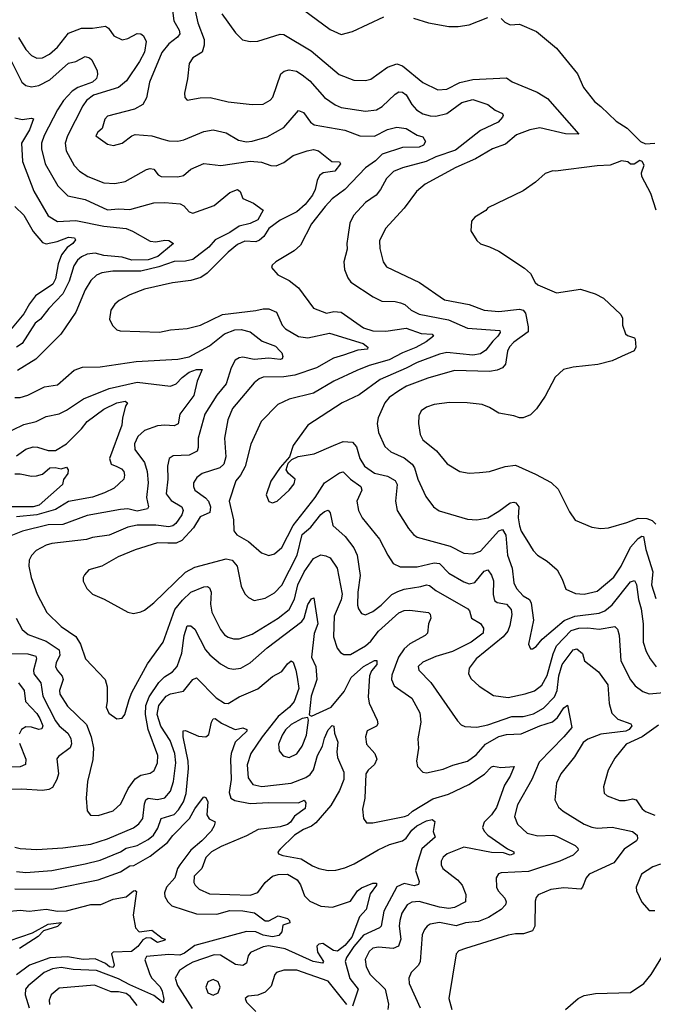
# Model space of a CAD drawing. Extents: x 1933546 to 2138868, y 524910 to 667279.
# Tile 272 of 466: x 2015562 to 2018977, y 637513 to 642821. Entities that reach past the tile are written whole.
import ezdxf

# ---------------------------------------------------------------- set-up
doc = ezdxf.new("R2010")
doc.units = 0

msp = doc.modelspace()

# ---------------------------------------------------------------- linework, layer by layer
at = {"layer": '0CON10XD'}
for points in [[(2016378.3, 642928.3), (2016392.2, 642815), (2016420.7, 642765), (2016424.6, 642745), (2016413.2, 642726.8), (2016365, 642691.1), (2016328.8, 642645), (2016260.8, 642485), (2016245, 642400), (2016225.4, 642364.6), (2016180.9, 642339.1), (2016035, 642301.1), (2016020, 642285), (2016005.7, 642235), (2015983.3, 642215), (2015972.9, 642195), (2016035, 642150.8), (2016067.3, 642142.7), (2016115, 642155.8), (2016165.6, 642194.4), (2016185, 642202.5), (2016275, 642195.6), (2016338.8, 642175), (2016365, 642167.3), (2016415, 642166.2), (2016446.4, 642173.6), (2016555, 642217.9), (2016605, 642228.2), (2016675, 642211.2), (2016741.1, 642171.1), (2016785, 642163.1), (2016815, 642166.2), (2016895, 642189.2), (2016985, 642240.3), (2017065, 642332.5), (2017091.7, 642321.7), (2017129.5, 642269.5), (2017149.2, 642255), (2017315, 642225.3), (2017395, 642194.6), (2017475, 642193.8), (2017545, 642228.8), (2017595, 642240.9), (2017645, 642234.5), (2017705, 642199.4), (2017735, 642190), (2017750, 642165), (2017738.8, 642145), (2017715, 642133.6), (2017625, 642132.1), (2017515, 642096.8), (2017479, 642061), (2017425, 642022.2), (2017314.5, 641905), (2017246.4, 641855), (2017207.7, 641815), (2017135, 641720.6), (2017076.2, 641605), (2017041.2, 641575), (2016942, 641515), (2016922.6, 641497.4), (2016918.8, 641485), (2016953.8, 641445), (2017015, 641415.6), (2017065, 641375.6), (2017145.6, 641265.6), (2017215, 641239.5), (2017255, 641248.9), (2017295, 641244.7), (2017415, 641160.3), (2017465, 641144.2), (2017535, 641142.3), (2017645, 641157.9), (2017725, 641129.4), (2017785, 641125.4), (2017792, 641115), (2017752.7, 641085), (2017696.2, 641053.8), (2017624.6, 641025.4), (2017553.2, 640986.8), (2017445, 640956.3), (2017379.3, 640930.7), (2017255, 640872.2), (2017145, 640808.2), (2017014.7, 640775.3), (2016952.7, 640747.3), (2016863.3, 640655), (2016807.3, 640532.7), (2016777, 640413), (2016751.8, 640365), (2016726.4, 640335)], [(2016504.2, 642885), (2016522, 642805), (2016555.3, 642715), (2016556, 642684), (2016545, 642646), (2016494.7, 642615.3), (2016475.5, 642585), (2016466.9, 642503.1), (2016450, 642425), (2016451.2, 642401.2), (2016465, 642388), (2016535, 642400), (2016588.7, 642401.3), (2016685, 642378.5), (2016815.6, 642364.4), (2016875, 642365.7), (2016912.6, 642387.4), (2016926.1, 642403.9), (2016969.9, 642530.1), (2016987, 642543), (2017015, 642550.5), (2017053.2, 642543.2), (2017084.7, 642524.7), (2017125, 642491.1), (2017205, 642401.8), (2017262, 642362), (2017295, 642347.7), (2017425, 642328.9), (2017485, 642335.4), (2017515, 642352.3), (2017585, 642420.4), (2017605, 642432.7), (2017625, 642429.6), (2017645, 642415.5), (2017675, 642363.3), (2017700.9, 642335), (2017734.4, 642314.4), (2017775, 642302.2), (2017805, 642301.2), (2017864.5, 642315.5), (2017945, 642374.7), (2018005, 642391.1), (2018085, 642364.3), (2018125, 642334), (2018163.8, 642315), (2018168.1, 642305), (2018164.4, 642295), (2018140.5, 642269.5), (2018045.7, 642224.3), (2017911.6, 642118.4), (2017805, 642082.3), (2017753.4, 642056.6), (2017625, 642022.5), (2017577.3, 642002.7), (2017538.2, 641965), (2017506.5, 641905), (2017484.1, 641875.9), (2017425, 641835.5), (2017361.1, 641765), (2017341.9, 641725), (2017329.8, 641650.2), (2017324.6, 641615), (2017327.8, 641585), (2017308.1, 641515), (2017311.9, 641475), (2017329.8, 641429.8), (2017347, 641407), (2017466.3, 641326.3), (2017513.7, 641303.7), (2017585, 641302.3), (2017615, 641295.4), (2017636.9, 641285), (2017672.2, 641255), (2017715, 641233.6), (2017873.9, 641203.9), (2017975, 641157.7), (2018149.5, 641145), (2018151.9, 641135), (2018139.4, 641115), (2018111.2, 641088.8), (2018075, 641040), (2018045, 641019.4), (2018005, 641013.6), (2017865, 641027.7), (2017825, 641018.4), (2017705, 640973.3), (2017645, 640942.2), (2017505, 640882.2), (2017391.9, 640798.1), (2017300.8, 640755), (2017114.3, 640635), (2017036.2, 640525), (2017015.9, 640464.1), (2016965, 640406.7), (2016915, 640333.8), (2016890.3, 640259.7), (2016905, 640223.3), (2016925, 640216.2), (2016948.8, 640225), (2017015, 640285.8), (2017041.1, 640318.9), (2017046.5, 640345), (2017011.5, 640375), (2016998.1, 640395), (2017009.2, 640430.8), (2017029.4, 640450.6), (2017062.7, 640467.3), (2017149.3, 640480.7), (2017253.5, 640526.5), (2017305, 640546.8), (2017355, 640543.1), (2017378.1, 640518.1), (2017395.2, 640455.2), (2017419.5, 640415), (2017475, 640375.9), (2017545, 640361.1), (2017586.4, 640336.4), (2017596.8, 640315), (2017587.9, 640225), (2017596.2, 640175), (2017657.7, 640077.7), (2017685, 640045.6), (2017705, 640032.5), (2017882.4, 639982.4), (2017955, 639946.2), (2018005, 639940.9), (2018045, 639956.9), (2018145, 640066), (2018165, 640072.5), (2018181.9, 640041.9), (2018191.2, 639935), (2018216, 639865), (2018224.6, 639785), (2018240.4, 639755), (2018275.6, 639715.6), (2018310, 639695), (2018319.2, 639675), (2018330.4, 639585), (2018304, 639454), (2018315, 639430), (2018325, 639430), (2018345, 639442), (2018378.2, 639481.8), (2018497.2, 639582.8), (2018554.5, 639605.5), (2018685, 639621.1), (2018715, 639634.8), (2018755, 639667.1), (2018855, 639790.6), (2018875, 639797.5), (2018886.8, 639776.8), (2018898, 639695), (2018911.9, 639645), (2018921.6, 639565), (2018921.8, 639465), (2018938.8, 639415), (2018960.4, 639375), (2018991.9, 639331.9)], [(2017092, 642875), (2017235, 642768), (2017295, 642741.2), (2017355, 642756.7), (2017525, 642836.7)], [(2016651.9, 642851.9), (2016725, 642750.8), (2016763.3, 642713.3), (2016805, 642704.3), (2016845, 642705.7), (2016965, 642743.8), (2016985, 642740.8), (2017132.4, 642652.4), (2017283.1, 642525), (2017362.5, 642495), (2017425, 642493.5), (2017455, 642500), (2017545, 642565.4), (2017595, 642582.3), (2017625, 642571.5), (2017735, 642482.9), (2017815, 642442.9), (2017865, 642446.1), (2017935, 642483.1), (2018005, 642498.4), (2018185, 642507.8), (2018216.8, 642486.8), (2018350.4, 642430.4), (2018406.6, 642396.6), (2018575.7, 642204.3), (2018504.6, 642205.4), (2018365, 642239), (2018312, 642228), (2018239.2, 642200.8), (2018180.5, 642149.5), (2018110.8, 642125), (2018018.3, 642071.7), (2017912.9, 642025), (2017748, 641935), (2017700, 641895), (2017634.1, 641805.9), (2017534.4, 641695), (2017501.4, 641628.6), (2017502.4, 641587.6), (2017520.8, 641515), (2017538.8, 641488.8), (2017717.1, 641405), (2017850.9, 641310.9), (2017985, 641285.4), (2018064.8, 641254.8), (2018145, 641248.6), (2018255, 641259.8), (2018275.2, 641255.2), (2018288.7, 641238.7), (2018303.4, 641165), (2018301.8, 641138.2), (2018225, 641082.5), (2018201.8, 641058.2), (2018191.8, 641035), (2018180, 640965), (2018165, 640944.3), (2018135, 640931.1), (2018095, 640925.5), (2017905, 640929.4), (2017761, 640889), (2017646.9, 640845), (2017605, 640821.3), (2017553.5, 640785), (2017529.6, 640755), (2017493.5, 640675), (2017489.5, 640645), (2017495, 640596.7), (2017530, 640520), (2017561.7, 640491.8), (2017635, 640459.7), (2017677.3, 640425), (2017690.3, 640405), (2017708.2, 640345), (2017751.5, 640251.5), (2017793.1, 640195), (2017823, 640173), (2017975, 640129.1), (2018025.4, 640124.6), (2018085, 640135.4), (2018145, 640171), (2018205, 640216.5), (2018225, 640221), (2018236.8, 640216.8), (2018252.6, 640195), (2018248.5, 640135), (2018255, 640092), (2018265, 640063.1), (2018294.8, 640014.8), (2018329.4, 639959.4), (2018352.9, 639935), (2018405, 639901.4), (2018458, 639855), (2018485.6, 639805.6), (2018505, 639752), (2018557.4, 639727.4), (2018604.6, 639724.6), (2018675, 639740), (2018765, 639816.2), (2018803.8, 639875), (2018855, 639978.4), (2018895, 640024.7), (2018915, 640036.9), (2018925, 640034.4), (2018937.1, 639965), (2018974.7, 639845.3), (2018967.5, 639775), (2018990.1, 639700.1)], [(2017685, 642830), (2017765, 642803.3), (2017875, 642783.8), (2017925, 642783.8), (2017985, 642793.3), (2018085, 642832.5)], [(2018157, 642827), (2018177, 642807), (2018205, 642793.3), (2018255, 642797.5), (2018347, 642757), (2018455, 642667.5), (2018568.8, 642528.8), (2018601.2, 642455), (2018660.5, 642380.5), (2018694, 642354), (2018776.7, 642275), (2018836.4, 642236.4), (2018907.5, 642165), (2018935, 642152), (2018985, 642156.2)], [(2015554.7, 642725), (2015595, 642660), (2015625, 642627.5), (2015655, 642613.8), (2015685, 642615.5), (2015722.9, 642635), (2015765, 642672.7), (2015825, 642747.9), (2015895, 642775.8), (2015955, 642775.4), (2016025, 642785.6), (2016040, 642775), (2016068.6, 642735), (2016115, 642713.1), (2016145, 642719.6), (2016195, 642746.9), (2016215.7, 642745.7), (2016230, 642735), (2016244.2, 642704.2), (2016235, 642646), (2016208.2, 642595), (2016138.3, 642491.7), (2016095, 642455.8), (2015960.4, 642415), (2015922.5, 642385), (2015902.7, 642357.3), (2015818.9, 642195), (2015807.7, 642155), (2015811.8, 642115), (2015855.8, 642035.8), (2015884.2, 642004.2), (2015929.2, 641975), (2016015, 641940.8), (2016075, 641938.5), (2016131.2, 641948.8), (2016245, 642013.5), (2016265, 642019.1), (2016285.3, 642015.3), (2016307.9, 641985), (2016325, 641975.9), (2016415, 641974.8), (2016445, 641981.8), (2016485, 642015.3), (2016555, 642046.7), (2016645.4, 642035.4), (2016805, 642058.3), (2016865, 642053.2), (2016915, 642034.7), (2016945, 642034), (2016985, 642050.4), (2017035, 642088.9), (2017111.2, 642115), (2017145, 642121.9), (2017173.3, 642115), (2017245, 642056), (2017285.4, 642055.4), (2017291.1, 642045), (2017260, 642005), (2017196.7, 641995), (2017178.5, 641981.5), (2017165.4, 641955), (2017155.3, 641905), (2017139.7, 641875), (2017100.5, 641825), (2017055, 641785.7), (2016965, 641739.6), (2016905, 641695.9), (2016877.9, 641652.1), (2016855, 641631.8), (2016835, 641624.2), (2016775, 641627.5), (2016735, 641609.2), (2016685, 641567.9), (2016571.5, 641455), (2016539, 641431), (2016485, 641415.3), (2016385, 641402.8), (2016235, 641367.7), (2016155, 641338.5), (2016097.5, 641307.5), (2016075, 641287.5), (2016052.5, 641255), (2016045.9, 641205.9), (2016061.9, 641171.9), (2016085, 641150), (2016103.2, 641143.2), (2016315, 641137.1), (2016375, 641149.6), (2016465, 641157.3), (2016535.9, 641174.1), (2016655, 641232.7), (2016835, 641252.7), (2016875, 641262.7), (2016905, 641261.8), (2016946.7, 641245), (2016977.5, 641175), (2016995, 641155.5), (2017065, 641112.8), (2017115, 641106.5), (2017231.2, 641131.2), (2017412.5, 641075), (2017438.1, 641055), (2017436, 641045), (2017385, 641038.8), (2017307.4, 641012.6)], [(2015495, 642643.3), (2015574.3, 642484.3), (2015595, 642466.2), (2015625, 642458.9), (2015665, 642465.9), (2015725, 642496.5), (2015825, 642587.1), (2015865, 642595.5), (2015915, 642622.7), (2015938.9, 642615), (2015950, 642605), (2015980, 642545), (2015981.8, 642525), (2015975.4, 642505), (2015954.5, 642485), (2015874.8, 642455.2), (2015845, 642435.9), (2015797.6, 642385), (2015765.9, 642335), (2015693.4, 642196.6), (2015680.3, 642155), (2015679.1, 642125), (2015699.3, 642045), (2015766.9, 641925), (2015821.2, 641871.2), (2015915, 641851.6), (2016035, 641795.5), (2016095, 641802.4), (2016155, 641797.5), (2016284.5, 641834.5), (2016345, 641835.6), (2016427.6, 641827.6), (2016447.4, 641817.4), (2016476, 641785), (2016495, 641778.5), (2016609.9, 641820.1), (2016695, 641889.2), (2016735, 641906.2), (2016750, 641895), (2016765, 641857.5), (2016822.7, 641832.7), (2016874, 641795), (2016845, 641742.5), (2016805, 641723.2), (2016745, 641707.6), (2016695.2, 641674.8), (2016615.9, 641635), (2016582.2, 641595), (2016495, 641528.2), (2016455, 641518.6), (2016395, 641516.8), (2016311.3, 641488.7), (2016215, 641465.6), (2016064.3, 641465.7), (2016005, 641456.9), (2015975, 641444.5), (2015944.7, 641415.3), (2015914.3, 641365.7), (2015864.6, 641245), (2015784, 641126), (2015649.7, 640990.3), (2015549.2, 640930.8)], [(2015535, 642291.4), (2015575, 642282.9), (2015625, 642290.6), (2015636.1, 642286.1), (2015615, 642227.5), (2015572.1, 642155), (2015577.3, 642057.3), (2015637.3, 641897.3), (2015715, 641763.1), (2015765, 641733.9), (2015865, 641738.6), (2016015, 641708.4), (2016136.1, 641696.1), (2016170.7, 641680.7), (2016265, 641627.8), (2016295, 641624.3), (2016345, 641633.1), (2016365, 641630.6), (2016391.2, 641615), (2016380.8, 641605), (2016305.8, 641545), (2016255, 641527.3), (2016166.2, 641525), (2016115, 641541.1), (2016015, 641550.2), (2015968.3, 641561.7), (2015925, 641556.9), (2015895, 641542.7), (2015873.1, 641525), (2015852.8, 641495), (2015827.9, 641412.1), (2015795, 641342.5), (2015718.5, 641265), (2015673.9, 641206.1), (2015644.7, 641185), (2015575, 641074.7), (2015545, 641056.2)], [(2018992.5, 641795), (2018964.5, 641885), (2018915.5, 641975), (2018913.3, 641995), (2018927.3, 642037.3), (2018916.4, 642056.4), (2018905, 642062.5), (2018873, 642043), (2018855, 642042.5), (2018840, 642055), (2018805, 642060), (2018745, 642036.7), (2018675, 642033.3), (2018450, 642005), (2018435, 642006.7), (2018395, 641992.5), (2018342.5, 641945), (2018275, 641898.8), (2018085, 641807.5), (2018075, 641792.5), (2018015, 641756.7), (2017997.5, 641735), (2017993.6, 641683.6), (2018025, 641630), (2018045, 641612.5), (2018095, 641597.5), (2018145, 641572.5), (2018282.3, 641482.3), (2018315, 641453.3), (2018340.8, 641405), (2018355, 641391.9), (2018455, 641348.8), (2018585, 641369.1), (2018662.8, 641342.8), (2018709.3, 641319.3), (2018802.7, 641232.7), (2018811.4, 641211.4), (2018811.8, 641175), (2018827.8, 641127.8), (2018838.3, 641118.3), (2018875, 641106.2), (2018878.8, 641098.8), (2018883.6, 641056.4), (2018874.1, 641035.9), (2018805.8, 641005), (2018755, 640982.9), (2018677.4, 640962.6), (2018545, 640948), (2018492.5, 640935), (2018448.8, 640895), (2018395, 640792.5), (2018346.9, 640723.1), (2018315, 640691.2), (2018275.7, 640674.3), (2018255, 640674), (2018225, 640685.8), (2018145, 640700), (2018095, 640731.4), (2018055, 640747.1), (2017974.2, 640755.8), (2017877.9, 640757.9), (2017795, 640747.1), (2017755, 640732), (2017725, 640712), (2017712.5, 640685), (2017711.9, 640645), (2017720.6, 640585), (2017735, 640556), (2017807.6, 640497.6), (2017866.1, 640426.1), (2017933.8, 640385), (2017985, 640376), (2018039.5, 640379.5), (2018095, 640386), (2018177.7, 640412.3), (2018235, 640420), (2018341.7, 640371.7), (2018425.8, 640325.8), (2018465, 640290), (2018525, 640167.5), (2018555, 640122.5), (2018645.8, 640085.8), (2018695, 640079.2), (2018735, 640082.5), (2018835, 640110), (2018895, 640133.5), (2018943, 640133), (2018970.8, 640120.7), (2018991.5, 640101.5)], [(2015536.2, 641815), (2015585, 641767.9), (2015635, 641678.8), (2015685, 641620.9), (2015705, 641613.4), (2015764.7, 641624.7), (2015825, 641649.4), (2015857.5, 641645), (2015862.9, 641635), (2015848.9, 641615), (2015817.4, 641592.6), (2015786.8, 641553.2), (2015768.6, 641505), (2015755.7, 641425), (2015739.6, 641395), (2015647.3, 641332.7), (2015615, 641290), (2015584.8, 641235), (2015511.6, 641148.4)], [(2015535, 640784.5), (2015565, 640784.4), (2015605, 640797.8), (2015695, 640842.5), (2015765, 640852.1), (2015855, 640931.1), (2015901.2, 640948.8), (2015995, 640949.2), (2016188.9, 640978.9), (2016415, 640990.4), (2016475, 641003.5), (2016585, 641062.5), (2016665, 641127.4), (2016720.7, 641149.3), (2016755, 641151.4), (2016805, 641137.7), (2016869, 641089), (2016941, 641061), (2016966.4, 641035)], [(2016966.4, 641035), (2016975.4, 641025), (2016979.6, 641005), (2016976.2, 640993.8), (2016965, 640989.5), (2016905, 640997.3), (2016825, 640990), (2016765, 641001.8), (2016745, 640999.1), (2016723.6, 640986.4), (2016701.8, 640945), (2016675, 640858.1), (2016625, 640796.9), (2016560, 640695), (2016524.6, 640565), (2016524.5, 640515), (2016518.9, 640495), (2016475, 640472.9), (2016389.7, 640470.3), (2016367.5, 640455), (2016358.2, 640415), (2016360.7, 640345), (2016351.8, 640265), (2016378.4, 640228.4), (2016435.6, 640195), (2016443.1, 640175), (2016435, 640151.9), (2016403.9, 640106.1), (2016387.8, 640092.2), (2016365, 640086.6), (2016295, 640096), (2016195, 640096.6), (2016144.4, 640085), (2016045, 640042.9), (2015955, 640029.6), (2015921.7, 640018.3), (2015735, 639996.7), (2015705, 639987.9), (2015650.5, 639959.5), (2015625, 639932.9), (2015612.2, 639907.8), (2015610.5, 639875), (2015623.5, 639815), (2015655.5, 639725), (2015707.5, 639625), (2015785, 639550.9), (2015865, 639496.7), (2015889.3, 639455), (2015916.4, 639375), (2016021.9, 639265), (2016034.2, 639225), (2016034, 639145), (2016028.1, 639115), (2016042.1, 639082.1), (2016085, 639052), (2016115, 639056.7), (2016128.6, 639075), (2016152.6, 639157.4), (2016166.9, 639195), (2016251.5, 639348.5), (2016335.4, 639465), (2016398.1, 639641.9), (2016438.7, 639691.3), (2016485, 639734.7), (2016555, 639764.6), (2016575, 639765.5), (2016585, 639758.6), (2016593.8, 639735), (2016590.5, 639670.5), (2016597.7, 639627.7), (2016643.4, 639533.4), (2016665, 639505.5), (2016685, 639492.9), (2016715, 639483.8), (2016745, 639483.8), (2016815, 639509.3), (2016955, 639594.7), (2017015, 639642.5), (2017042.7, 639697.3), (2017061.7, 639775), (2017094.9, 639845.1), (2017145, 639916.9), (2017185, 639935.6), (2017211.7, 639931.7), (2017235, 639920), (2017273.8, 639865), (2017300.2, 639725), (2017295, 639694.4), (2017256.4, 639605), (2017253.9, 639495), (2017272.4, 639432.4), (2017290.2, 639410.2), (2017308.7, 639398.7), (2017345, 639399.1), (2017425, 639445.4), (2017455, 639470.6), (2017495.9, 639524.1), (2017605, 639624), (2017635, 639636.1), (2017665, 639638.7), (2017765, 639625.3), (2017775, 639617.3), (2017777.5, 639595), (2017765.5, 639565), (2017760, 639515), (2017747.8, 639502.2), (2017665, 639456.7), (2017635, 639429.2), (2017604.2, 639385), (2017567.9, 639287.9), (2017566.2, 639265), (2017579.7, 639229.7), (2017675, 639164.4), (2017717.9, 639085), (2017723.3, 639035), (2017708.6, 638945), (2017711.4, 638895), (2017700.6, 638825), (2017705.8, 638795.8), (2017735, 638764), (2017755, 638761.4), (2017845, 638781.1), (2017897, 638803), (2017975, 638824.6), (2018021.7, 638858.3), (2018071.8, 638915), (2018145, 638956.8), (2018185, 638967.4), (2018265, 638971.8), (2018365, 639014.8), (2018434.2, 639035.8), (2018461.1, 639058.9), (2018495, 639110.9), (2018515, 639126.2), (2018538.1, 639005), (2018494.6, 638955), (2018361.8, 638818.2), (2018322.8, 638725), (2018245, 638588.6), (2018229.1, 638525), (2018245.6, 638485), (2018296.6, 638436.6), (2018355, 638421.5), (2018434.6, 638425.4), (2018455, 638419.6), (2018555, 638369.1), (2018571.1, 638355), (2018572.2, 638345), (2018545, 638318.2), (2018472.9, 638285), (2018305, 638228.9), (2018157, 638223), (2018143.2, 638216.8), (2018130.8, 638195), (2018131.8, 638145), (2018140.9, 638125), (2018177.1, 638085), (2018184.4, 638065), (2018179.6, 638050.4), (2018157.8, 638025), (2018088.1, 637981.9), (2018035, 637960.3), (2017965, 637952.3), (2017915, 637937.3), (2017825, 637954.2), (2017775, 637945.4), (2017758.1, 637935), (2017743.3, 637916.7), (2017732.1, 637887.9), (2017720.6, 637745), (2017711.4, 637725), (2017671.4, 637685), (2017660, 637655), (2017661.8, 637625), (2017719.6, 637495)], [(2017307.4, 641012.6), (2017253.3, 640996.7), (2017161.4, 640945), (2017044.4, 640905.6), (2016985, 640896.5), (2016875, 640893.4), (2016851.9, 640885), (2016825, 640864.4), (2016708.2, 640725), (2016683.8, 640665), (2016665.3, 640564.7), (2016672.2, 640465), (2016662.9, 640425), (2016640.8, 640405), (2016545.3, 640374.7), (2016517.4, 640352.6), (2016498.9, 640325), (2016497.8, 640305), (2016506.7, 640285), (2016563.6, 640243.6), (2016580, 640225), (2016590, 640195), (2016586, 640165), (2016535, 640141.8), (2016498.3, 640081.7), (2016435, 640013.2), (2016405, 639999.1), (2016359.7, 639999.7), (2016305, 640000.7), (2016185, 639962.5), (2016092.5, 639925), (2016005, 639875.6), (2015933.8, 639855), (2015910.8, 639829.2), (2015903.8, 639815), (2015903.8, 639795), (2015924, 639755), (2015954, 639725), (2016018, 639698), (2016145, 639627.5), (2016175, 639620.8), (2016215, 639629.2), (2016235, 639638), (2016285, 639678.1), (2016455, 639842.7), (2016505, 639870), (2016675, 639914.6), (2016707, 639907), (2016734, 639876), (2016755, 639766.7), (2016775, 639726.2), (2016795.5, 639705.5), (2016825, 639690), (2016885, 639702.7), (2016935, 639730.9), (2016975, 639772.1), (2017058.3, 639935), (2017084.9, 640045.1), (2017131.6, 640085), (2017185, 640154.6), (2017205, 640170.4), (2017225, 640176.9), (2017235, 640163.3), (2017249.2, 640095), (2017316.7, 640035), (2017362.3, 639975), (2017380.7, 639935), (2017396.9, 639825), (2017384, 639735), (2017382.7, 639665), (2017388.1, 639645), (2017405, 639620), (2017425, 639613.1), (2017465, 639630.9), (2017510.4, 639665), (2017568.3, 639721.7), (2017600.8, 639739.2), (2017635, 639751.3), (2017723.5, 639766.5), (2017755, 639775.3), (2017771.2, 639771.2), (2017805.5, 639745), (2017978, 639645), (2017986.7, 639635), (2017997.1, 639595), (2018045, 639566.9), (2018061.1, 639541.1), (2018059.6, 639515), (2017995, 639465.7), (2017895, 639415.7), (2017805, 639387.9), (2017735, 639357.3), (2017708.9, 639335), (2017713.1, 639315), (2017778.1, 639248.1), (2017921.1, 639041.1), (2017940.8, 639020.8), (2017961.1, 639011.1), (2018025, 639006.9), (2018085, 639020.5), (2018215, 639065.7), (2018275, 639065.2), (2018330.6, 639079.4), (2018385, 639110.3), (2018445, 639171.3), (2018458.9, 639205), (2018467, 639285), (2018485.9, 639345), (2018545, 639424.5), (2018565, 639429.6), (2018594.5, 639405), (2018606, 639365), (2018680.8, 639305), (2018732.5, 639235), (2018738.5, 639135), (2018753.1, 639083.1), (2018785, 639050.8), (2018855.4, 639025.4), (2018861.4, 639015), (2018847.5, 638995), (2018828.6, 638985), (2018695, 638969.3), (2018625, 638943.2), (2018598.9, 638925), (2018552.4, 638847.6), (2018477.8, 638755), (2018454.5, 638705), (2018445.6, 638615), (2018466.7, 638576.7), (2018490.8, 638555), (2018604.3, 638485), (2018645, 638468.8), (2018675, 638463.3), (2018755, 638469.2), (2018864.6, 638444.6), (2018889.4, 638425), (2018891.9, 638405), (2018886.9, 638395), (2018819.8, 638350.2), (2018763.6, 638276.4), (2018630.6, 638215), (2018614.5, 638195), (2018595.5, 638144.5), (2018585.6, 638134.4), (2018495, 638141.2), (2018425, 638132.7), (2018357.2, 638102.8), (2018345, 638088.8), (2018339.7, 638070.3), (2018339.2, 637935), (2018325, 637908.9), (2018277.3, 637892.7), (2018235, 637893.8), (2018195, 637886.4), (2017965.3, 637814.7), (2017928.2, 637801.8), (2017914.4, 637785), (2017875.6, 637544.4), (2017890.6, 637485)], [(2015465, 640580.8), (2015585, 640638.7), (2015650, 640655), (2015705, 640682.9), (2015775, 640696.5), (2015815, 640715.5), (2015905, 640777.9), (2016045, 640832.5), (2016195, 640866.7), (2016375, 640845.3), (2016405, 640857.8), (2016437.3, 640892.7), (2016475, 640921.1), (2016515, 640936.2), (2016546, 640935), (2016518.2, 640871.8), (2016500.3, 640795), (2016425.4, 640695), (2016416.9, 640643.1), (2016395, 640631.8), (2016345, 640636.2), (2016305, 640631.8), (2016235, 640606.7), (2016198.2, 640575), (2016180.7, 640535), (2016183.1, 640505), (2016233.8, 640433.8), (2016249.4, 640385), (2016254.8, 640325), (2016245.8, 640245), (2016255.5, 640195), (2016250, 640185), (2016195, 640172.2), (2016145, 640183.5), (2016105, 640181.2), (2015925, 640149.2), (2015795, 640100.5), (2015715, 640097.9), (2015576.5, 640063.5), (2015515, 640038)], [(2015545, 640470.3), (2015595, 640506), (2015635, 640518.9), (2015657.4, 640517.4), (2015715, 640498.8), (2015755, 640498.2), (2015814.5, 640535), (2015895, 640615.4), (2015925, 640655.3), (2016015, 640721.6), (2016085, 640756.6), (2016130, 640765), (2016143.3, 640755), (2016132.6, 640737.4), (2016115.7, 640675), (2016112.7, 640635), (2016045.8, 640455), (2016055.7, 640425.7), (2016085, 640412.5), (2016110, 640400), (2016122.7, 640385), (2016127.5, 640365), (2016122.7, 640345), (2016071.4, 640295), (2016018.9, 640271.1), (2015955, 640247.8), (2015825, 640223.8), (2015755, 640180.2), (2015655, 640152.3), (2015545, 640141.9)], [(2015535, 640372.8), (2015565, 640373.9), (2015625, 640360.4), (2015652.1, 640362.1), (2015685, 640370.4), (2015725, 640404.7), (2015752.4, 640407.6), (2015785, 640400.8), (2015815, 640408.6), (2015822.9, 640395), (2015821.5, 640375), (2015798.3, 640341.7), (2015791.9, 640315), (2015667.5, 640205), (2015635, 640194.9), (2015495.1, 640194.9)], [(2016726.4, 640335), (2016691.2, 640225), (2016714.6, 640125.4), (2016715.6, 640065), (2016731.4, 640045), (2016795, 640009.1), (2016865, 639946.9), (2016905, 639932.9), (2016935, 639942.2), (2016975, 639975.6), (2017035.4, 640094.6), (2017154, 640245), (2017205, 640323.8), (2017285, 640378.7), (2017305, 640383.2), (2017344.5, 640344.5), (2017400.9, 640305), (2017405.4, 640284.6), (2017379.5, 640225), (2017387.8, 640175), (2017408.6, 640135), (2017500.4, 640020.4), (2017545.9, 639934.1), (2017575, 639890), (2017612.2, 639872.2), (2017705, 639872.1), (2017795, 639892.7), (2017825, 639890.3), (2017875, 639838.2), (2017955, 639790), (2017985, 639780), (2018015, 639787.1), (2018065, 639847.7), (2018085.3, 639855.3), (2018105, 639827.1), (2018116.5, 639796.5), (2018113.2, 639723.2), (2018120.4, 639690.4), (2018135, 639679.4), (2018185, 639669.7), (2018211.5, 639641.5), (2018214.1, 639615), (2018203.1, 639555), (2018192.5, 639525), (2018167.1, 639495), (2018022, 639375), (2017984.4, 639325), (2017980.6, 639295), (2017995, 639268), (2018038.7, 639228.7), (2018115, 639178.2), (2018195, 639167.5), (2018286.3, 639186.3), (2018336, 639204), (2018375.6, 639234.4), (2018405, 639285.5), (2018437.4, 639402.6), (2018455.2, 639445), (2018535, 639528.4), (2018575, 639541.4), (2018625, 639543.5), (2018685, 639535.2), (2018769.4, 639549.4), (2018784.4, 639535), (2018792.9, 639502.9), (2018801.2, 639365), (2018853.4, 639263.4), (2018879.5, 639229.5), (2018919.9, 639199.9), (2018955, 639186.8), (2019115, 639201.8)], [(2015542.1, 639595), (2015574.7, 639534.7), (2015607.7, 639507.7), (2015705, 639471.6), (2015775.4, 639425), (2015778.8, 639395), (2015758.2, 639355), (2015754.6, 639335), (2015763.1, 639315), (2015791.7, 639281.7), (2015796.9, 639265), (2015777.2, 639205), (2015778.4, 639185), (2015819.8, 639119.8), (2015921.6, 639021.6), (2015947.8, 638955), (2015959.2, 638895), (2015956.8, 638833.2), (2015927.3, 638715), (2015920.6, 638625), (2015925.8, 638555.8), (2015943.6, 638533.6), (2015985, 638531.1), (2016065, 638555.6), (2016107.5, 638595), (2016146, 638676), (2016185, 638728.5), (2016215, 638747.9), (2016265, 638758.6), (2016285.9, 638774.1), (2016305.4, 638815), (2016307.2, 638855), (2016254.8, 638994.8), (2016240.5, 639075), (2016241.9, 639125), (2016259.2, 639170.8), (2016312.1, 639247.9), (2016342, 639278), (2016385, 639305.4), (2016410.7, 639335), (2016435, 639406), (2016447.7, 639502.3), (2016465, 639554), (2016485, 639553.1), (2016505.3, 639535.3), (2016562.5, 639425), (2016587.4, 639397.4), (2016645, 639349.1), (2016685, 639325.5), (2016715, 639320), (2016754.7, 639325.3), (2016805, 639353.6), (2016895, 639435.9), (2017082.9, 639577.1), (2017094.7, 639595), (2017115, 639669.4), (2017135, 639700), (2017146.7, 639705), (2017168.8, 639565), (2017148.3, 639511.7), (2017134.7, 639385), (2017158.1, 639335), (2017163.7, 639265), (2017133.3, 639175), (2017123, 639073), (2017135, 639066.7), (2017241.2, 639115), (2017309.9, 639200.1), (2017349.3, 639275), (2017415, 639333.6), (2017475, 639366.1), (2017486.9, 639366.9), (2017487.3, 639345), (2017458.3, 639311.7), (2017448, 639285), (2017440.9, 639170.9), (2017446, 639136), (2017489.4, 639045), (2017493.1, 639025), (2017485, 639013.5), (2017435, 638987.1), (2017425.5, 638955), (2017431.9, 638915), (2017476.7, 638865), (2017487.3, 638835), (2017474.7, 638805.3), (2017440, 638775), (2017427.9, 638755), (2017421.5, 638625), (2017409.4, 638565), (2017415.8, 638515), (2017430.9, 638490.9), (2017465, 638491.1), (2017636.2, 638525), (2017655, 638532.3), (2017679.7, 638555), (2017788.3, 638621.7), (2017873.7, 638646.3), (2017982.5, 638697.5), (2018066.4, 638753.6), (2018105, 638792.9), (2018115, 638796.5), (2018155, 638789.6), (2018226.2, 638795), (2018205, 638742.5), (2018175.6, 638695), (2018132.1, 638575), (2018104.7, 638535), (2018066.2, 638495), (2018057.1, 638467.1), (2018065, 638447.1), (2018085.6, 638425), (2018191.8, 638351.8), (2018225, 638335.5), (2018225, 638324.4), (2018205, 638317.7), (2018169.1, 638329.1), (2018105, 638331.7), (2017955, 638359.8), (2017865.6, 638325), (2017843.5, 638306.5), (2017834.4, 638284.4), (2017833.5, 638265), (2017843.1, 638245), (2017920.9, 638185), (2017946.9, 638155), (2017966.9, 638105), (2017965.6, 638065), (2017905, 638035.3), (2017875, 638030.5), (2017825, 638037.9), (2017715, 638067.5), (2017675, 638064.7), (2017650.7, 638049.3), (2017622.4, 638005), (2017610.3, 637965), (2017607.9, 637935), (2017615.8, 637865), (2017603.7, 637826.4), (2017575, 637814.7), (2017495, 637821.1), (2017465, 637816), (2017445, 637798.6), (2017423.8, 637755), (2017428.9, 637715), (2017450.7, 637675), (2017531.9, 637595), (2017549.6, 637515), (2017546.5, 637485)], [(2015495, 639405.4), (2015605, 639403.4), (2015649.2, 639389.3), (2015652.7, 639375), (2015636.9, 639315), (2015637.2, 639295), (2015675.7, 639245.7), (2015687, 639175), (2015755, 639040.8), (2015774.9, 639014.9), (2015821.1, 638975), (2015837.2, 638947.2), (2015841.8, 638918.2), (2015834.2, 638895.8), (2015770.4, 638849.6), (2015762.5, 638837.5), (2015770.8, 638755), (2015762.1, 638725), (2015738.5, 638681.5), (2015719.1, 638670.9), (2015685, 638665.9), (2015572.5, 638672.5), (2015465, 638669.6)], [(2015535, 638360.8), (2015565, 638353.8), (2015655, 638347.7), (2015795, 638356.2), (2015945, 638376.3), (2016035.8, 638405), (2016174.8, 638465.2), (2016204.3, 638485.7), (2016226.4, 638515), (2016234.8, 638595), (2016242.2, 638615), (2016255, 638625.3), (2016305, 638616.6), (2016345, 638626.9), (2016375, 638662.2), (2016391.3, 638715), (2016403.3, 638815), (2016397.2, 638865), (2016373.5, 638935), (2016323.1, 639013.1), (2016302.6, 639075), (2016312.2, 639125), (2016351.8, 639175), (2016375, 639186.3), (2016445, 639201.2), (2016495.8, 639265), (2016515, 639273.1), (2016620.5, 639165), (2016665, 639136.5), (2016685, 639135.5), (2016745, 639170.4), (2016845.3, 639214.7), (2016925, 639281.4), (2016975, 639306.9), (2017005, 639348.1), (2017025, 639364.3), (2017035, 639358), (2017051.1, 639315), (2017056.9, 639276.9), (2017067.1, 639215), (2017041.1, 639145), (2017015.3, 639115), (2016955, 639064.8), (2016868, 638955), (2016808.2, 638865), (2016788.1, 638805), (2016793.8, 638733.8), (2016818.3, 638698.3), (2016866.9, 638686.9), (2017025, 638704.8), (2017105, 638735.8), (2017127.3, 638752.7), (2017145, 638777.3), (2017167.9, 638855), (2017194.7, 638905), (2017205, 638948.1), (2017225, 638992.9), (2017245.6, 639015.6), (2017255, 639012.5), (2017258.9, 638975), (2017277.3, 638927.3), (2017271.4, 638875), (2017274.3, 638844.3), (2017309.1, 638765), (2017309.6, 638725), (2017285.7, 638665.7), (2017239.5, 638585), (2017158.1, 638491.9), (2017135, 638473.2), (2017090.8, 638455), (2017042.9, 638425), (2016965, 638350), (2016953.8, 638335), (2016956.7, 638325), (2016980, 638315), (2017078.3, 638298.3), (2017139.4, 638259.4), (2017175, 638245.5), (2017225, 638234.4), (2017265, 638236.2), (2017315, 638248.8), (2017365, 638270.4), (2017494, 638346), (2017555, 638374), (2017625, 638393.8), (2017645, 638409.2), (2017675, 638452.4), (2017702, 638475), (2017755, 638502.7), (2017785, 638509.4), (2017798.8, 638498.8), (2017790.8, 638445), (2017802, 638415), (2017729.3, 638350.7), (2017707, 638283), (2017695.9, 638235), (2017714.7, 638175), (2017711.5, 638158.5), (2017687.3, 638152.7), (2017635, 638164.3), (2017595, 638146.8), (2017525.2, 638015), (2017510.7, 637935), (2017500.5, 637925), (2017415, 637887), (2017362.1, 637825), (2017322.5, 637765), (2017316.5, 637745), (2017342.2, 637652.2), (2017385.4, 637595), (2017355, 637504.2)], [(2015556.1, 639246.1), (2015586.7, 639205), (2015592.6, 639145), (2015655, 639080.3), (2015671.2, 639055), (2015686.2, 639015), (2015681.8, 638998.2), (2015665, 638995.4), (2015625, 639008), (2015595, 639008.5), (2015571.9, 638995), (2015559.6, 638970.4)], [(2015545, 638229.8), (2015595, 638224.8), (2015735, 638234.8), (2015915, 638270), (2015995, 638290.2), (2016104.8, 638335.2), (2016135, 638355.2), (2016195, 638369.6), (2016255, 638402.6), (2016283.8, 638426.1), (2016307.2, 638462.8), (2016324.8, 638515.2), (2016394.1, 638535.9), (2016418.7, 638561.3), (2016445.4, 638604.6), (2016459.8, 638650.2), (2016471, 638785), (2016469.8, 638825), (2016443, 638955), (2016442.2, 638987.8), (2016455, 638988.6), (2016525, 638958.6), (2016565, 638955.7), (2016582.2, 638967.8), (2016595, 639034), (2016605, 639052), (2016615, 639053.3), (2016649.4, 639029.4), (2016715, 638998.2), (2016725, 638995.4), (2016764.5, 639004.5), (2016786.2, 638995), (2016786.2, 638985), (2016723.1, 638926.9), (2016702.5, 638865), (2016697.6, 638835), (2016702.5, 638725), (2016690.4, 638655), (2016700, 638625), (2016722.3, 638612.3), (2016805, 638595.7), (2016905, 638601.6), (2017065, 638599.5), (2017095, 638613.3), (2017105, 638600), (2017101.1, 638568.9), (2017042.2, 638527.8), (2017021.6, 638495), (2017005, 638482.6), (2016965, 638469.5), (2016847.9, 638455), (2016785, 638422), (2016648.5, 638365), (2016595.5, 638335), (2016564.6, 638305), (2016544.5, 638245), (2016502.7, 638205), (2016499.8, 638169.8), (2016507.1, 638155), (2016530, 638135), (2016585, 638109.3), (2016805, 638101.6), (2016845, 638116.1), (2016885, 638169.6), (2016925, 638204.1), (2016955, 638213.9), (2017005.2, 638215.2), (2017056.7, 638185), (2017075, 638156.9), (2017097.7, 638097.7), (2017125, 638069.4), (2017185, 638041.8), (2017247.9, 638037.9), (2017345, 638070), (2017383.1, 638125), (2017405, 638141.5), (2017465, 638166.9), (2017485.6, 638165.6), (2017485.7, 638155.7), (2017450.3, 638109.7), (2017429, 638025), (2017394.3, 637985), (2017352.6, 637875), (2017315, 637831.1), (2017275, 637799.5), (2017253.5, 637803.5), (2017195, 637841.3), (2017175, 637837.8), (2017164, 637826), (2017166.7, 637795), (2017199.1, 637745), (2017194.4, 637735.6), (2017143.3, 637743.3), (2016992.1, 637812.1), (2016905, 637828.6), (2016875, 637822.9), (2016806.5, 637793.5), (2016792.7, 637775), (2016784.7, 637735.3), (2016765, 637721.8), (2016725, 637728.9), (2016645, 637777.7), (2016610.3, 637779.7)], [(2017015, 638844.4), (2017055.8, 638864.2), (2017085.3, 638905), (2017107.3, 638965), (2017118.8, 639045), (2017115, 639060), (2017085, 639054.3), (2017025, 639022.5), (2016995, 638993.6), (2016976.1, 638965), (2016957.3, 638915), (2016960.7, 638880.7), (2016982, 638852), (2017015, 638844.4)], [(2019005, 639018.6), (2018917.1, 638955), (2018830.6, 638915), (2018769.1, 638840.9), (2018733.5, 638775), (2018708.9, 638685), (2018712.2, 638652.2), (2018727.6, 638637.6), (2018795, 638612.9), (2018825, 638611.8), (2018865, 638621.1), (2018885, 638615.5), (2018916.5, 638566.5), (2018935, 638552.1), (2018985, 638533.9)], [(2015560.8, 638920.8), (2015594.6, 638835), (2015593.1, 638806.9), (2015565, 638793.5), (2015445, 638789.5)], [(2015536.1, 638136.1), (2015735, 638133.7), (2015985, 638184.7), (2016105, 638226.7), (2016155, 638259.5), (2016177.5, 638262.5), (2016265, 638312.7), (2016357.8, 638385), (2016387, 638423), (2016477, 638515), (2016505, 638567.5), (2016547.2, 638622.8), (2016555, 638632), (2016565, 638628.6), (2016575.3, 638605), (2016570, 638535), (2016583.8, 638513.8), (2016615, 638496.7), (2016610.8, 638475), (2016593.4, 638446.6), (2016543.8, 638395), (2016485, 638344.7), (2016425, 638264.7), (2016413, 638245), (2016397.8, 638195), (2016352.8, 638145), (2016342, 638115), (2016344.6, 638095), (2016360, 638065), (2016382, 638045), (2016515, 638000.8), (2016625, 637999.5), (2016695, 638018.3), (2016765, 638017.9), (2016826.7, 638006.7), (2016885.8, 637964.2), (2016905, 637964.3), (2016955, 637991.1), (2017005, 637976.5), (2017016.7, 637965), (2017017.1, 637952.9), (2016979.3, 637940.7), (2016975.5, 637905), (2016958.5, 637885), (2016925, 637876.9), (2016875, 637886.7), (2016835, 637903.6), (2016785, 637905.3), (2016505, 637830), (2016450, 637790), (2016425, 637779.1), (2016365, 637782.6), (2016245, 637770.8), (2016236, 637754), (2016263.1, 637675), (2016274.5, 637654.5), (2016318.5, 637608.5), (2016330.2, 637585), (2016338.7, 637541.3), (2016335, 637521.9), (2016285, 637561.3), (2016155, 637618.6)], [(2019015, 638268), (2018975, 638254.2), (2018914.2, 638215), (2018884.2, 638145), (2018886, 638125), (2018915, 638063.3), (2018955, 638020), (2018985, 638020)], [(2015415, 638006.5), (2015565, 638021.8), (2015613.3, 638015), (2015705, 638026.5), (2015765, 638016.2), (2015815, 638016.5), (2015945, 638052.3), (2015998.9, 638051.1), (2016065, 638080.4), (2016135, 638093.3), (2016175, 638124.4), (2016185, 638127.1), (2016191.7, 638121.7), (2016173.1, 637993.1), (2016185.7, 637925), (2016205, 637904.3), (2016275, 637912.3), (2016329.5, 637869.5), (2016346.7, 637865), (2016345, 637860), (2016305, 637846.7), (2016269.4, 637869.4), (2016245, 637872.1), (2016225, 637860.8), (2016198.1, 637825), (2016165, 637799), (2016065.5, 637794.5), (2016057.1, 637785), (2016071.8, 637725), (2016065, 637712.5), (2016045.5, 637715), (2016024.3, 637734.3), (2015969.3, 637759.3), (2015904.8, 637755.2), (2015819.6, 637769.6), (2015725, 637763.4), (2015615, 637724.2), (2015545, 637673)], [(2015505.2, 637854.8), (2015630.9, 637899.1), (2015715, 637945.5), (2015788, 637955), (2015765, 637932), (2015690.1, 637909.9), (2015661.2, 637878.8), (2015560, 637815)], [(2016610.3, 637779.7), (2016495, 637740), (2016465.7, 637724.3), (2016422.9, 637695), (2016399.2, 637655), (2016412.8, 637615), (2016490.9, 637490.9)], [(2018503.1, 637485), (2018572, 637545), (2018605, 637560.5), (2018665, 637572.2), (2018855, 637577.5), (2018925.7, 637625), (2018965.6, 637675), (2019022.8, 637767.2)], [(2016155, 637618.6), (2016095, 637650.3), (2015975, 637695.2), (2015850.9, 637700.9), (2015785, 637712.3), (2015738.1, 637705), (2015693.6, 637685), (2015607.3, 637612.7), (2015593.3, 637595), (2015591.6, 637565), (2015612.2, 637495)], [(2017325, 637512.7), (2017225, 637637.5), (2017055, 637697.5), (2016985, 637697.5), (2016945.5, 637684.5), (2016936.4, 637673.6), (2016917.9, 637612.1), (2016885, 637578.8), (2016845, 637563.6), (2016792.7, 637557.3), (2016776.7, 637545), (2016784, 637525), (2016834.4, 637475)], [(2016195, 637507.4), (2016157.8, 637555), (2016135, 637571.6), (2016095, 637580.6), (2016055, 637581.1), (2015965, 637617.3), (2015775, 637599.6), (2015731.5, 637565), (2015720.4, 637535), (2015723.1, 637513.1)], [(2016605, 637563.6), (2016630.8, 637575), (2016643.1, 637605), (2016631.4, 637635), (2016605, 637647.5), (2016575.8, 637635), (2016564.4, 637605), (2016575.8, 637575), (2016605, 637563.6)]]:
    msp.add_lwpolyline(points, dxfattribs=at)

doc.saveas('drawing.dxf')
